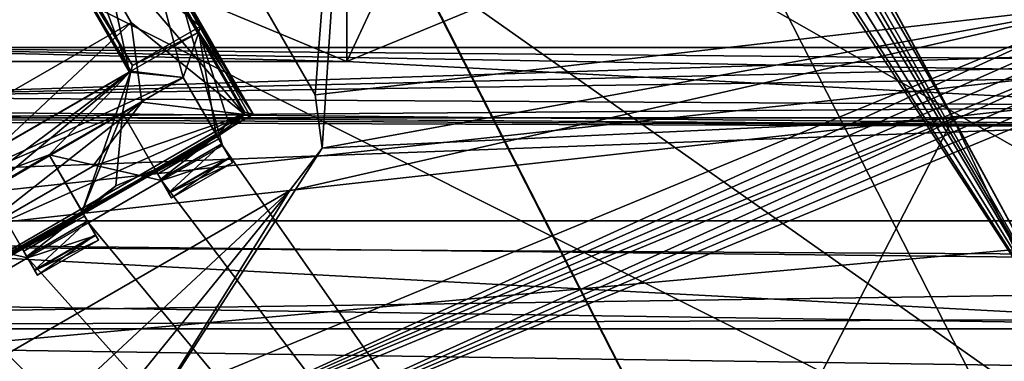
# Model space of a CAD drawing. Header units: millimetres. Extents: x -78 to 78, y -78 to 78.
# Tile 433 of 449: x 57.68 to 64.67, y 30.77 to 33.2. Entities that reach past the tile are written whole.
import ezdxf

# ---------------------------------------------------------------- set-up
doc = ezdxf.new("R2010")
doc.units = ezdxf.units.MM
doc.header["$LTSCALE"] = 41.718519
for name, color, linetype in [('10', 7, 'CONTINUOUS'), ('102', 7, 'CONTINUOUS'), ('113', 7, 'CONTINUOUS'), ('1152', 7, 'CONTINUOUS'), ('1277', 7, 'CONTINUOUS'), ('1295', 7, 'CONTINUOUS'), ('1301', 7, 'CONTINUOUS'), ('1323', 7, 'CONTINUOUS'), ('1336', 7, 'CONTINUOUS'), ('1337', 7, 'CONTINUOUS'), ('1360', 7, 'CONTINUOUS'), ('1378', 7, 'CONTINUOUS'), ('1403', 7, 'CONTINUOUS'), ('1533', 7, 'CONTINUOUS'), ('1552', 7, 'CONTINUOUS'), ('1578', 7, 'CONTINUOUS'), ('1607', 7, 'CONTINUOUS'), ('1608', 7, 'CONTINUOUS'), ('1633', 7, 'CONTINUOUS'), ('1657', 7, 'CONTINUOUS'), ('1721', 7, 'CONTINUOUS'), ('1742', 7, 'CONTINUOUS'), ('1745', 7, 'CONTINUOUS'), ('1746', 7, 'CONTINUOUS'), ('1747', 7, 'CONTINUOUS'), ('1749', 7, 'CONTINUOUS'), ('1756', 7, 'CONTINUOUS'), ('1769', 7, 'CONTINUOUS'), ('2704', 7, 'CONTINUOUS'), ('2720', 7, 'CONTINUOUS'), ('2728', 7, 'CONTINUOUS'), ('2737', 7, 'CONTINUOUS'), ('311', 7, 'CONTINUOUS'), ('319', 7, 'CONTINUOUS'), ('321', 7, 'CONTINUOUS'), ('329', 7, 'CONTINUOUS'), ('332', 7, 'CONTINUOUS'), ('345', 7, 'CONTINUOUS'), ('346', 7, 'CONTINUOUS'), ('4495', 7, 'CONTINUOUS'), ('4508', 7, 'CONTINUOUS'), ('4511', 7, 'CONTINUOUS'), ('4525', 7, 'CONTINUOUS'), ('4526', 7, 'CONTINUOUS'), ('4528', 7, 'CONTINUOUS'), ('4538', 7, 'CONTINUOUS'), ('4541', 7, 'CONTINUOUS'), ('4544', 7, 'CONTINUOUS'), ('4546', 7, 'CONTINUOUS'), ('4552', 7, 'CONTINUOUS'), ('4553', 7, 'CONTINUOUS'), ('4555', 7, 'CONTINUOUS'), ('4558', 7, 'CONTINUOUS'), ('4563', 7, 'CONTINUOUS'), ('4565', 7, 'CONTINUOUS'), ('4566', 7, 'CONTINUOUS'), ('4577', 7, 'CONTINUOUS'), ('4578', 7, 'CONTINUOUS'), ('4580', 7, 'CONTINUOUS'), ('4582', 7, 'CONTINUOUS'), ('4589', 7, 'CONTINUOUS'), ('4592', 7, 'CONTINUOUS'), ('4593', 7, 'CONTINUOUS'), ('4605', 7, 'CONTINUOUS'), ('4606', 7, 'CONTINUOUS'), ('4609', 7, 'CONTINUOUS'), ('4622', 7, 'CONTINUOUS'), ('4623', 7, 'CONTINUOUS'), ('4625', 7, 'CONTINUOUS'), ('4636', 7, 'CONTINUOUS'), ('4638', 7, 'CONTINUOUS'), ('4660', 7, 'CONTINUOUS'), ('6', 7, 'CONTINUOUS'), ('74', 7, 'CONTINUOUS'), ('75', 7, 'CONTINUOUS'), ('804', 7, 'CONTINUOUS')]:
    doc.layers.add(name, color=color, linetype=linetype)

msp = doc.modelspace()

# ---------------------------------------------------------------- linework, layer by layer
at = {"layer": '10', "linetype": 'CONTINUOUS'}
for points in [[(58.04, 49.4512, -2), (69.0121, 32.4252, -2), (52.7292, 47.73, -2), (58.04, 49.4512, -2)], [(69.0121, 32.4252, -2), (62.2046, 38.179, -2), (52.7292, 47.73, -2), (69.0121, 32.4252, -2)], [(62.2046, 38.179, -2), (69.0121, 32.4252, -2), (63.0996, 35.9875, -2), (62.2046, 38.179, -2)], [(63.0996, 35.9875, -2), (69.0121, 32.4252, -2), (62.1909, 33.8071, -2), (63.0996, 35.9875, -2)], [(20, 32.9, -2), (22.1909, 33.8071, -2), (60, 32.9, -2), (20, 32.9, -2)], [(60, 32.9, -2), (22.1909, 33.8071, -2), (57.7954, 33.821, -2), (60, 32.9, -2)], [(62.1909, 33.8071, -2), (69.0121, 32.4252, -2), (60, 32.9, -2), (62.1909, 33.8071, -2)], [(68.107, 31, -2), (48.5, 31, -2), (-60, 32.9, -2), (68.107, 31, -2)], [(68.9507, 31.4642, -2), (68.107, 31, -2), (-60, 32.9, -2), (68.9507, 31.4642, -2)], [(69.0121, 32.4252, -2), (68.9507, 31.4642, -2), (-60, 32.9, -2), (69.0121, 32.4252, -2)], [(69.0121, 32.4252, -2), (-60, 32.9, -2), (-20, 32.9, -2), (69.0121, 32.4252, -2)], [(69.0121, 32.4252, -2), (-20, 32.9, -2), (0, 32.9, -2), (69.0121, 32.4252, -2)], [(20, 32.9, -2), (69.0121, 32.4252, -2), (0, 32.9, -2), (20, 32.9, -2)], [(69.0121, 32.4252, -2), (20, 32.9, -2), (60, 32.9, -2), (69.0121, 32.4252, -2)]]:
    msp.add_3dface(points, dxfattribs=at)
at = {"layer": '102', "linetype": 'CONTINUOUS'}
msp.add_3dface([(60, 32.9, -2), (57.7954, 33.821, -2), (60, 34.4, -0.5), (60, 32.9, -2)], dxfattribs=at)
at = {"layer": '113', "linetype": 'CONTINUOUS'}
for points in [[(62.1909, 33.8071, -2), (60, 32.9, -2), (60.8, 34.6144, -0.5), (62.1909, 33.8071, -2)], [(60, 32.9, -2), (60, 34.4, -0.5), (60.8, 34.6144, -0.5), (60, 32.9, -2)]]:
    msp.add_3dface(points, dxfattribs=at)
at = {"layer": '1152', "color": 7, "linetype": 'CONTINUOUS'}
for points in [[(54.2573, 47.5689, 19.2), (65.4023, 30.4828, 19.2), (55.4541, 45.9646, 22.9248), (54.2573, 47.5689, 19.2)], [(55.4541, 45.9646, 22.9248), (65.4023, 30.4828, 19.2), (57.1228, 43.8319, 23.6504), (55.4541, 45.9646, 22.9248)], [(57.1228, 43.8319, 23.6504), (65.4023, 30.4828, 19.2), (58.7509, 41.6681, 22.9248), (57.1228, 43.8319, 23.6504)], [(58.7509, 41.6681, 22.9248), (65.4023, 30.4828, 19.2), (60.2966, 39.4445, 22.2), (58.7509, 41.6681, 22.9248)], [(60.2966, 39.4445, 22.2), (65.4023, 30.4828, 19.2), (62.3992, 36.0262, 22.2), (60.2966, 39.4445, 22.2)], [(62.3992, 36.0262, 22.2), (65.4023, 30.4828, 19.2), (64.3082, 32.4961, 22.2), (62.3992, 36.0262, 22.2)], [(64.3082, 32.4961, 22.2), (65.4023, 30.4828, 19.2), (65.4611, 30.0458, 22.9248), (64.3082, 32.4961, 22.2)]]:
    msp.add_3dface(points, dxfattribs=at)
at = {"layer": '1277', "color": 7, "linetype": 'CONTINUOUS'}
msp.add_3dface([(67.3997, 29.0686, 26.0387), (65.7312, 32.8399, 23.3613), (58.4698, 29.8322, 23.3613), (67.3997, 29.0686, 26.0387)], dxfattribs=at)
at = {"layer": '1295', "color": 7, "linetype": 'CONTINUOUS'}
for points in [[(65.4568, 33.3158, 23.2), (58.1763, 35.4356, 23.2), (59.7763, 32.6644, 23.2), (65.4568, 33.3158, 23.2)], [(65.4568, 33.3158, 23.2), (59.5933, 31.9813, 23.2), (58.2614, 30.3354, 23.2), (65.4568, 33.3158, 23.2)], [(59.5933, 31.9813, 23.2), (65.4568, 33.3158, 23.2), (59.8263, 32.285, 23.2), (59.5933, 31.9813, 23.2)], [(65.4568, 33.3158, 23.2), (59.7763, 32.6644, 23.2), (59.8263, 32.285, 23.2), (65.4568, 33.3158, 23.2)], [(59.5933, 31.9813, 23.2), (56.822, 30.3813, 23.2), (58.2614, 30.3354, 23.2), (59.5933, 31.9813, 23.2)]]:
    msp.add_3dface(points, dxfattribs=at)
at = {"layer": '1301', "color": 7, "linetype": 'CONTINUOUS'}
for points in [[(64.3082, 32.4961, 22.2), (60.4544, 25.041, 23.6504), (58.383, 30.0418, 22.2), (64.3082, 32.4961, 22.2)], [(64.3082, 32.4961, 22.2), (65.4611, 30.0458, 22.9248), (60.4544, 25.041, 23.6504), (64.3082, 32.4961, 22.2)]]:
    msp.add_3dface(points, dxfattribs=at)
at = {"layer": '1323', "color": 7, "linetype": 'CONTINUOUS'}
for points in [[(58.1763, 35.4356, 22.2), (60.2966, 39.4445, 22.2), (59.7763, 32.6644, 22.2), (58.1763, 35.4356, 22.2)], [(59.7763, 32.6644, 22.2), (60.2966, 39.4445, 22.2), (59.8263, 32.285, 22.2), (59.7763, 32.6644, 22.2)], [(60.2966, 39.4445, 22.2), (64.3082, 32.4961, 22.2), (59.8263, 32.285, 22.2), (60.2966, 39.4445, 22.2)], [(60.2966, 39.4445, 22.2), (62.3992, 36.0262, 22.2), (64.3082, 32.4961, 22.2), (60.2966, 39.4445, 22.2)], [(64.3082, 32.4961, 22.2), (58.383, 30.0418, 22.2), (59.8263, 32.285, 22.2), (64.3082, 32.4961, 22.2)], [(59.8263, 32.285, 22.2), (58.383, 30.0418, 22.2), (59.5933, 31.9813, 22.2), (59.8263, 32.285, 22.2)], [(57.2533, 29.7997, 22.2), (56.822, 30.3813, 22.2), (59.5933, 31.9813, 22.2), (57.2533, 29.7997, 22.2)], [(58.383, 30.0418, 22.2), (57.2533, 29.7997, 22.2), (59.5933, 31.9813, 22.2), (58.383, 30.0418, 22.2)]]:
    msp.add_3dface(points, dxfattribs=at)
at = {"layer": '1336', "color": 7, "linetype": 'CONTINUOUS'}
for points in [[(65.4568, 33.3158, 23.2), (58.2614, 30.3354, 23.2), (58.3701, 30.073, 23.2412), (65.4568, 33.3158, 23.2)], [(65.5071, 33.2326, 23.2046), (65.4568, 33.3158, 23.2), (58.3701, 30.073, 23.2412), (65.5071, 33.2326, 23.2046)], [(65.5561, 33.1499, 23.2185), (65.5071, 33.2326, 23.2046), (58.3701, 30.073, 23.2412), (65.5561, 33.1499, 23.2185)], [(65.6034, 33.0686, 23.2413), (65.5561, 33.1499, 23.2185), (58.3701, 30.073, 23.2412), (65.6034, 33.0686, 23.2413)], [(58.4698, 29.8322, 23.3613), (65.6034, 33.0686, 23.2413), (58.3701, 30.073, 23.2412), (58.4698, 29.8322, 23.3613)], [(65.6486, 32.9893, 23.273), (65.6034, 33.0686, 23.2413), (58.4698, 29.8322, 23.3613), (65.6486, 32.9893, 23.273)], [(65.6913, 32.9129, 23.3131), (65.6486, 32.9893, 23.273), (58.4698, 29.8322, 23.3613), (65.6913, 32.9129, 23.3131)], [(65.7312, 32.8399, 23.3613), (65.6913, 32.9129, 23.3131), (58.4698, 29.8322, 23.3613), (65.7312, 32.8399, 23.3613)]]:
    msp.add_3dface(points, dxfattribs=at)
at = {"layer": '1337', "color": 7, "linetype": 'CONTINUOUS'}
for points in [[(59.5933, 31.9813, 22.2), (56.822, 30.3813, 22.2), (59.5933, 31.9813, 23.2), (59.5933, 31.9813, 22.2)], [(56.822, 30.3813, 22.2), (56.822, 30.3813, 23.2), (59.5933, 31.9813, 23.2), (56.822, 30.3813, 22.2)]]:
    msp.add_3dface(points, dxfattribs=at)
at = {"layer": '1360', "color": 7, "linetype": 'CONTINUOUS'}
for points in [[(59.7763, 32.6644, 22.2), (59.8263, 32.285, 22.2), (59.7763, 32.6644, 23.2), (59.7763, 32.6644, 22.2)], [(59.7763, 32.6644, 23.2), (59.8263, 32.285, 22.2), (59.8263, 32.285, 23.2), (59.7763, 32.6644, 23.2)], [(59.8263, 32.285, 22.2), (59.5933, 31.9813, 22.2), (59.8263, 32.285, 23.2), (59.8263, 32.285, 22.2)], [(59.5933, 31.9813, 22.2), (59.5933, 31.9813, 23.2), (59.8263, 32.285, 23.2), (59.5933, 31.9813, 22.2)]]:
    msp.add_3dface(points, dxfattribs=at)
at = {"layer": '1378', "color": 7, "linetype": 'CONTINUOUS'}
for points in [[(58.1763, 35.4356, 22.2), (59.7763, 32.6644, 22.2), (58.1763, 35.4356, 23.2), (58.1763, 35.4356, 22.2)], [(58.1763, 35.4356, 23.2), (59.7763, 32.6644, 22.2), (59.7763, 32.6644, 23.2), (58.1763, 35.4356, 23.2)]]:
    msp.add_3dface(points, dxfattribs=at)
at = {"layer": '1403', "color": 7, "linetype": 'CONTINUOUS'}
for points in [[(54.2573, 47.5689, 19.2), (58.4307, 42.456, 17.2), (65.4023, 30.4828, 19.2), (54.2573, 47.5689, 19.2)], [(58.4307, 42.456, 17.2), (68.6904, 22.3216, 17.2), (65.4023, 30.4828, 19.2), (58.4307, 42.456, 17.2)]]:
    msp.add_3dface(points, dxfattribs=at)
at = {"layer": '1533', "color": 7, "linetype": 'CONTINUOUS'}
for points in [[(62.6242, 41.2692, 17.2), (67.9711, 31.6996, 17.2), (58.4307, 42.456, 17.2), (62.6242, 41.2692, 17.2)], [(58.4307, 42.456, 17.2), (67.9711, 31.6996, 17.2), (68.6904, 22.3216, 17.2), (58.4307, 42.456, 17.2)]]:
    msp.add_3dface(points, dxfattribs=at)
at = {"layer": '1552', "color": 7, "linetype": 'CONTINUOUS'}
for points in [[(58.4214, 49.4422, -1), (60.0243, 50.1314, -1), (69.5727, 31.8942, -1), (58.4214, 49.4422, -1)], [(60.0243, 50.1314, -1), (71.4062, 31.8942, -1), (69.5727, 31.8942, -1), (60.0243, 50.1314, -1)]]:
    msp.add_3dface(points, dxfattribs=at)
at = {"layer": '1578', "color": 7, "linetype": 'CONTINUOUS'}
for points in [[(60.0243, 50.1314, -1), (62.7263, 45.5729, 18.2349), (71.4062, 31.8942, -1), (60.0243, 50.1314, -1)], [(62.7263, 45.5729, 18.2349), (73.7391, 23.9586, 18.2349), (71.748, 30.0748, 10.7153), (62.7263, 45.5729, 18.2349)], [(71.4062, 31.8942, -1), (62.7263, 45.5729, 18.2349), (71.6467, 30.3746, 10.0523), (71.4062, 31.8942, -1)], [(71.6467, 30.3746, 10.0523), (62.7263, 45.5729, 18.2349), (71.748, 30.0748, 10.7153), (71.6467, 30.3746, 10.0523)]]:
    msp.add_3dface(points, dxfattribs=at)
at = {"layer": '1607', "color": 7, "linetype": 'CONTINUOUS'}
for points in [[(56.8961, 49.7825), (68.8182, 31.2971), (62.6242, 41.2692, 17.2), (56.8961, 49.7825)], [(62.6242, 41.2692, 17.2), (68.8182, 31.2971), (67.9711, 31.6996, 17.2), (62.6242, 41.2692, 17.2)]]:
    msp.add_3dface(points, dxfattribs=at)
at = {"layer": '1608', "color": 7, "linetype": 'CONTINUOUS'}
for points in [[(69.0121, 32.4252), (58.0398, 49.4514), (58.8542, 48.8716), (69.0121, 32.4252)], [(69.9811, 30.9014), (69.0121, 32.4252), (58.8542, 48.8716), (69.9811, 30.9014)]]:
    msp.add_3dface(points, dxfattribs=at)
at = {"layer": '1633', "color": 7, "linetype": 'CONTINUOUS'}
for points in [[(62.3376, 40.7942, 19.2), (68.1575, 30.078, 19.2), (63.1901, 41.0327, 19.2), (62.3376, 40.7942, 19.2)], [(63.1901, 41.0327, 19.2), (68.1575, 30.078, 19.2), (68.8314, 30.6419, 19.2), (63.1901, 41.0327, 19.2)]]:
    msp.add_3dface(points, dxfattribs=at)
at = {"layer": '1657', "color": 7, "linetype": 'CONTINUOUS'}
for points in [[(72.787, 23.6521, 19.2), (62.7263, 45.5729, 18.2349), (61.9149, 44.9883, 19.2), (72.787, 23.6521, 19.2)], [(73.7391, 23.9586, 18.2349), (62.7263, 45.5729, 18.2349), (72.787, 23.6521, 19.2), (73.7391, 23.9586, 18.2349)]]:
    msp.add_3dface(points, dxfattribs=at)
at = {"layer": '1721', "color": 7, "linetype": 'CONTINUOUS'}
for points in [[(58.4214, 49.4422, -1), (69.5727, 31.8942, -1), (58.8542, 48.8716), (58.4214, 49.4422, -1)], [(58.8542, 48.8716), (69.5727, 31.8942, -1), (69.8767, 31.1979, -0.7138), (58.8542, 48.8716)], [(69.9811, 30.9014), (58.8542, 48.8716), (69.982, 30.9047, -0.0619), (69.9811, 30.9014)], [(69.982, 30.9047, -0.0619), (58.8542, 48.8716), (69.8767, 31.1979, -0.7138), (69.982, 30.9047, -0.0619)]]:
    msp.add_3dface(points, dxfattribs=at)
at = {"layer": '1742', "linetype": 'CONTINUOUS'}
for points in [[(70.9157, 31.5835, 19.2), (61.9149, 44.9883, 19.2), (57.6995, 51.9363, 19.2), (70.9157, 31.5835, 19.2)], [(72.787, 23.6521, 19.2), (61.9149, 44.9883, 19.2), (70.9157, 31.5835, 19.2), (72.787, 23.6521, 19.2)]]:
    msp.add_3dface(points, dxfattribs=at)
at = {"layer": '1745', "linetype": 'CONTINUOUS'}
for points in [[(69.7599, 30.9897, 28.7), (56.7696, 51.03, 28.7), (56.7695, 10.7164, 28.7), (69.7599, 30.9897, 28.7)], [(75.9193, 7.9475, 28.7), (69.7599, 30.9897, 28.7), (53.7937, -21.0684, 28.7), (75.9193, 7.9475, 28.7)], [(53.7937, -21.0684, 28.7), (69.7599, 30.9897, 28.7), (56.7669, -10.73, 28.7), (53.7937, -21.0684, 28.7)], [(56.7669, -10.73, 28.7), (69.7599, 30.9897, 28.7), (57.7718, -0.0089, 28.7), (56.7669, -10.73, 28.7)], [(57.7718, -0.0089, 28.7), (69.7599, 30.9897, 28.7), (56.7695, 10.7164, 28.7), (57.7718, -0.0089, 28.7)]]:
    msp.add_3dface(points, dxfattribs=at)
at = {"layer": '1746', "linetype": 'CONTINUOUS'}
for points in [[(70.6479, 31.4545, 27.7349), (57.4701, 51.7463, 27.7349), (56.7696, 51.03, 28.7), (70.6479, 31.4545, 27.7349)], [(69.7599, 30.9897, 28.7), (70.6479, 31.4545, 27.7349), (56.7696, 51.03, 28.7), (69.7599, 30.9897, 28.7)]]:
    msp.add_3dface(points, dxfattribs=at)
at = {"layer": '1747', "linetype": 'CONTINUOUS'}
for points in [[(70.6479, 31.4545, 27.7349), (57.6995, 51.9363, 19.2), (57.4701, 51.7463, 27.7349), (70.6479, 31.4545, 27.7349)], [(70.9157, 31.5835, 19.2), (57.6995, 51.9363, 19.2), (70.6479, 31.4545, 27.7349), (70.9157, 31.5835, 19.2)]]:
    msp.add_3dface(points, dxfattribs=at)
at = {"layer": '1749', "linetype": 'CONTINUOUS'}
for points in [[(63.1901, 41.0327, 19.2), (68.6225, 30.5532, 25.7174), (55.8232, 50.2625, 25.7174), (63.1901, 41.0327, 19.2)], [(63.1901, 41.0327, 19.2), (68.8314, 30.6419, 19.2), (68.6225, 30.5532, 25.7174), (63.1901, 41.0327, 19.2)]]:
    msp.add_3dface(points, dxfattribs=at)
at = {"layer": '1756', "linetype": 'CONTINUOUS'}
for points in [[(68.6225, 30.5532, 25.7174), (55.4526, 49.9261, 26.2), (55.8232, 50.2625, 25.7174), (68.6225, 30.5532, 25.7174)], [(68.1668, 30.3465, 26.2), (55.4526, 49.9261, 26.2), (68.6225, 30.5532, 25.7174), (68.1668, 30.3465, 26.2)]]:
    msp.add_3dface(points, dxfattribs=at)
at = {"layer": '1769', "linetype": 'CONTINUOUS'}
for points in [[(68.1668, 30.3465, 26.2), (58.5425, 44.2676, 26.2), (55.4526, 49.9261, 26.2), (68.1668, 30.3465, 26.2)], [(52.229, 39.4232, 26.2), (58.5425, 44.2676, 26.2), (68.1668, 30.3465, 26.2), (52.229, 39.4232, 26.2)], [(52.229, 39.4232, 26.2), (67.6081, 28.5654, 26.2), (50.2838, 37.2762, 26.2), (52.229, 39.4232, 26.2)], [(67.6081, 28.5654, 26.2), (52.229, 39.4232, 26.2), (68.1668, 30.3465, 26.2), (67.6081, 28.5654, 26.2)], [(60.256, 25.5201, 26.2), (49.2171, 34.5772, 26.2), (50.2838, 37.2762, 26.2), (60.256, 25.5201, 26.2)], [(67.6081, 28.5654, 26.2), (60.256, 25.5201, 26.2), (50.2838, 37.2762, 26.2), (67.6081, 28.5654, 26.2)], [(60.256, 25.5201, 26.2), (49.1694, 31.6832, 26.2), (49.2171, 34.5772, 26.2), (60.256, 25.5201, 26.2)], [(60.256, 25.5201, 26.2), (57.424, 24.9089, 26.2), (49.1694, 31.6832, 26.2), (60.256, 25.5201, 26.2)]]:
    msp.add_3dface(points, dxfattribs=at)
at = {"layer": '2704', "linetype": 'CONTINUOUS'}
for points in [[(66.5703, 21.6404, 21.67), (56.6343, 41.1393, 21.67), (59.1178, 32.3049, 21.67), (66.5703, 21.6404, 21.67)], [(58.4564, 32.8259, 21.67), (56.6343, 41.1393, 21.67), (57.8143, 34.5625, 21.67), (58.4564, 32.8259, 21.67)], [(56.6343, 41.1393, 21.67), (58.4564, 32.8259, 21.67), (58.8393, 32.7872, 21.67), (56.6343, 41.1393, 21.67)], [(59.1178, 32.3049, 21.67), (56.6343, 41.1393, 21.67), (58.8393, 32.7872, 21.67), (59.1178, 32.3049, 21.67)], [(58.707, 21.4384, 21.67), (55.1976, 33.6948, 21.67), (47.837, 40.2223, 21.67), (58.707, 21.4384, 21.67)], [(57.6564, 34.2116, 21.67), (58.4564, 32.8259, 21.67), (57.8143, 34.5625, 21.67), (57.6564, 34.2116, 21.67)], [(55.4761, 33.2125, 21.67), (55.1976, 33.6948, 21.67), (58.707, 21.4384, 21.67), (55.4761, 33.2125, 21.67)], [(55.859, 33.1738, 21.67), (55.4761, 33.2125, 21.67), (58.707, 21.4384, 21.67), (55.859, 33.1738, 21.67)], [(56.5011, 31.4372, 21.67), (55.859, 33.1738, 21.67), (58.707, 21.4384, 21.67), (56.5011, 31.4372, 21.67)], [(58.4564, 32.8259, 21.67), (56.659, 31.7882, 21.67), (58.8393, 32.7872, 21.67), (58.4564, 32.8259, 21.67)], [(58.8393, 32.7872, 21.67), (56.659, 31.7882, 21.67), (58.4063, 32.5372, 21.67), (58.8393, 32.7872, 21.67)], [(56.659, 31.7882, 21.67), (57.8867, 32.2372, 21.67), (58.4063, 32.5372, 21.67), (56.659, 31.7882, 21.67)], [(58.4063, 32.5372, 21.67), (57.8867, 32.2372, 21.67), (58.6847, 32.0549, 21.67), (58.4063, 32.5372, 21.67)], [(66.5703, 21.6404, 21.67), (59.1178, 32.3049, 21.67), (58.6847, 32.0549, 21.67), (66.5703, 21.6404, 21.67)], [(56.659, 31.7882, 21.67), (57.4537, 31.9872, 21.67), (57.8867, 32.2372, 21.67), (56.659, 31.7882, 21.67)], [(57.8867, 32.2372, 21.67), (58.1651, 31.7549, 21.67), (58.6847, 32.0549, 21.67), (57.8867, 32.2372, 21.67)], [(58.6847, 32.0549, 21.67), (58.1651, 31.7549, 21.67), (66.5703, 21.6404, 21.67), (58.6847, 32.0549, 21.67)], [(57.4537, 31.9872, 21.67), (56.9341, 31.6872, 21.67), (57.7321, 31.5049, 21.67), (57.4537, 31.9872, 21.67)], [(57.7321, 31.5049, 21.67), (66.5703, 21.6404, 21.67), (58.1651, 31.7549, 21.67), (57.7321, 31.5049, 21.67)], [(56.9341, 31.6872, 21.67), (57.2125, 31.2049, 21.67), (57.7321, 31.5049, 21.67), (56.9341, 31.6872, 21.67)], [(57.2125, 31.2049, 21.67), (66.5703, 21.6404, 21.67), (57.7321, 31.5049, 21.67), (57.2125, 31.2049, 21.67)], [(56.7795, 30.9549, 21.67), (56.5011, 31.4372, 21.67), (58.707, 21.4384, 21.67), (56.7795, 30.9549, 21.67)], [(66.5703, 21.6404, 21.67), (57.2125, 31.2049, 21.67), (56.7795, 30.9549, 21.67), (66.5703, 21.6404, 21.67)], [(66.5703, 21.6404, 21.67), (56.7795, 30.9549, 21.67), (58.707, 21.4384, 21.67), (66.5703, 21.6404, 21.67)]]:
    msp.add_3dface(points, dxfattribs=at)
at = {"layer": '2720', "linetype": 'CONTINUOUS'}
for points in [[(56.5926, 41.1966, 20.074), (66.5547, 21.688, 20.074), (47.8792, 40.1721, 20.074), (56.5926, 41.1966, 20.074)], [(47.8792, 40.1721, 20.074), (66.5547, 21.688, 20.074), (58.725, 21.3895, 20.074), (47.8792, 40.1721, 20.074)]]:
    msp.add_3dface(points, dxfattribs=at)
at = {"layer": '2728', "linetype": 'CONTINUOUS'}
for points in [[(56.5926, 41.1966, 20.074), (56.6343, 41.1393, 21.67), (66.5547, 21.688, 20.074), (56.5926, 41.1966, 20.074)], [(56.6343, 41.1393, 21.67), (66.5703, 21.6404, 21.67), (66.5547, 21.688, 20.074), (56.6343, 41.1393, 21.67)]]:
    msp.add_3dface(points, dxfattribs=at)
at = {"layer": '2737', "linetype": 'CONTINUOUS'}
for points in [[(58.707, 21.4384, 21.67), (47.837, 40.2223, 21.67), (47.8792, 40.1721, 20.074), (58.707, 21.4384, 21.67)], [(58.707, 21.4384, 21.67), (47.8792, 40.1721, 20.074), (58.725, 21.3895, 20.074), (58.707, 21.4384, 21.67)]]:
    msp.add_3dface(points, dxfattribs=at)
at = {"layer": '311', "linetype": 'CONTINUOUS'}
for points in [[(56, 33), (66.9048, 33), (66.9526, 32.903, 0.0024), (56, 33)], [(56, 33), (66.9526, 32.903, 0.0024), (67, 32.8063, 0.0094), (56, 33)], [(56, 33), (67, 32.8063, 0.0094), (56, 31.586, 0.5861), (56, 33)], [(67, 32.8063, 0.0094), (67, 31.5192, 0.6562), (56, 31.586, 0.5861), (67, 32.8063, 0.0094)], [(67, 31, 2), (56, 31, 2), (56, 31.586, 0.5861), (67, 31, 2)], [(67, 31.5192, 0.6562), (67, 31, 2), (56, 31.586, 0.5861), (67, 31.5192, 0.6562)]]:
    msp.add_3dface(points, dxfattribs=at)
at = {"layer": '319', "linetype": 'CONTINUOUS'}
for points in [[(51.5, 41, 1.5), (56, 33, 1.5), (58.5, 36, 1.5), (51.5, 41, 1.5)], [(66.9048, 33, 1.5), (62.138, 40.6245, 1.5), (61.5, 36, 1.5), (66.9048, 33, 1.5)], [(66.9048, 33, 1.5), (63.2275, 39.5922, 1.5), (62.138, 40.6245, 1.5), (66.9048, 33, 1.5)], [(66.9048, 33, 1.5), (65.1496, 36.3426, 1.5), (63.2275, 39.5922, 1.5), (66.9048, 33, 1.5)], [(58.5, 36, 1.5), (56, 33, 1.5), (59.2513, 34.701, 1.5), (58.5, 36, 1.5)], [(60.7487, 34.701, 1.5), (66.9048, 33, 1.5), (61.5, 36, 1.5), (60.7487, 34.701, 1.5)], [(56, 33, 1.5), (66.9048, 33, 1.5), (59.2513, 34.701, 1.5), (56, 33, 1.5)], [(59.2513, 34.701, 1.5), (66.9048, 33, 1.5), (60.7487, 34.701, 1.5), (59.2513, 34.701, 1.5)]]:
    msp.add_3dface(points, dxfattribs=at)
at = {"layer": '321', "linetype": 'CONTINUOUS'}
for points in [[(67, 31, 14), (47.5, 31, 14), (67, 31, 2), (67, 31, 14)], [(67, 31, 2), (47.5, 31, 14), (56, 31, 7), (67, 31, 2)], [(56, 31, 2), (67, 31, 2), (56, 31, 7), (56, 31, 2)]]:
    msp.add_3dface(points, dxfattribs=at)
at = {"layer": '329', "linetype": 'CONTINUOUS'}
for points in [[(47.5, 30.7071, 14.7071), (47.5, 31, 14), (67, 30.7071, 14.7071), (47.5, 30.7071, 14.7071)], [(67, 30.7071, 14.7071), (47.5, 31, 14), (67, 31, 14), (67, 30.7071, 14.7071)]]:
    msp.add_3dface(points, dxfattribs=at)
at = {"layer": '332', "linetype": 'CONTINUOUS'}
for points in [[(47.5, 32.5, 14), (67, 32.5, 14), (51, 32.5, 7), (47.5, 32.5, 14)], [(51, 32.5, 7), (67, 32.5, 14), (56, 32.5, 7), (51, 32.5, 7)], [(56, 32.5, 7), (67, 32.5, 14), (56, 32.5, 2), (56, 32.5, 7)], [(56, 32.5, 2), (67, 32.5, 14), (67, 32.5, 2), (56, 32.5, 2)]]:
    msp.add_3dface(points, dxfattribs=at)
at = {"layer": '345', "linetype": 'CONTINUOUS'}
for points in [[(47.5, 32.5, 14), (47.5, 31.7675, 15.7673), (67, 32.5, 14), (47.5, 32.5, 14)], [(67, 32.5, 14), (47.5, 31.7675, 15.7673), (67, 31.7673, 15.7675), (67, 32.5, 14)], [(47.5, 31.7675, 15.7673), (47.5, 30, 16.5), (67, 31.7673, 15.7675), (47.5, 31.7675, 15.7673)], [(67, 31.7673, 15.7675), (47.5, 30, 16.5), (67, 30, 16.5), (67, 31.7673, 15.7675)]]:
    msp.add_3dface(points, dxfattribs=at)
at = {"layer": '346', "linetype": 'CONTINUOUS'}
for points in [[(66.9534, 32.9013, 1.5098), (66.9048, 33, 1.5), (56, 32.6465, 1.6465), (66.9534, 32.9013, 1.5098)], [(66.9048, 33, 1.5), (56, 33, 1.5), (56, 32.6465, 1.6465), (66.9048, 33, 1.5)], [(67, 32.8063, 1.539), (66.9534, 32.9013, 1.5098), (56, 32.6465, 1.6465), (67, 32.8063, 1.539)], [(67, 32.5837, 1.7234), (67, 32.8063, 1.539), (56, 32.6465, 1.6465), (67, 32.5837, 1.7234)], [(56, 32.5, 2), (67, 32.5837, 1.7234), (56, 32.6465, 1.6465), (56, 32.5, 2)], [(56, 32.5, 2), (67, 32.5, 2), (67, 32.5837, 1.7234), (56, 32.5, 2)]]:
    msp.add_3dface(points, dxfattribs=at)
at = {"layer": '4495', "linetype": 'CONTINUOUS'}
for points in [[(56.6484, 31.782, 21.845), (58.4564, 32.8259, 21.67), (58.467, 32.832, 21.845), (56.6484, 31.782, 21.845)], [(56.659, 31.7882, 21.67), (58.4564, 32.8259, 21.67), (56.6484, 31.782, 21.845), (56.659, 31.7882, 21.67)]]:
    msp.add_3dface(points, dxfattribs=at)
at = {"layer": '4508', "linetype": 'CONTINUOUS'}
for points in [[(57.8867, 32.2372, 21.67), (57.4537, 31.9872, 21.67), (57.8867, 32.2372, 21.845), (57.8867, 32.2372, 21.67)], [(57.4537, 31.9872, 21.67), (57.4537, 31.9872, 21.845), (57.8867, 32.2372, 21.845), (57.4537, 31.9872, 21.67)]]:
    msp.add_3dface(points, dxfattribs=at)
at = {"layer": '4511', "linetype": 'CONTINUOUS'}
for points in [[(58.4564, 32.8259, 21.67), (57.6564, 34.2116, 21.67), (58.467, 32.832, 21.845), (58.4564, 32.8259, 21.67)], [(58.467, 32.832, 21.845), (57.6564, 34.2116, 21.67), (58.4779, 32.8726, 22.27), (58.467, 32.832, 21.845)], [(58.4779, 32.8726, 22.27), (57.6564, 34.2116, 21.67), (57.7076, 34.2068, 22.27), (58.4779, 32.8726, 22.27)]]:
    msp.add_3dface(points, dxfattribs=at)
at = {"layer": '4525', "linetype": 'CONTINUOUS'}
for points in [[(58.1651, 31.7549, 21.67), (57.8867, 32.2372, 21.67), (57.8867, 32.2372, 21.845), (58.1651, 31.7549, 21.67)], [(58.1651, 31.7549, 21.67), (57.8867, 32.2372, 21.845), (58.2173, 31.6646, 21.7623), (58.1651, 31.7549, 21.67)], [(57.8867, 32.2372, 21.845), (58.1197, 31.8337, 21.8612), (58.2173, 31.6646, 21.7623), (57.8867, 32.2372, 21.845)], [(58.1197, 31.8337, 21.8612), (58.2367, 31.631, 21.896), (58.2173, 31.6646, 21.7623), (58.1197, 31.8337, 21.8612)], [(58.2367, 31.631, 21.896), (58.1197, 31.8337, 21.8612), (58.1382, 31.8015, 22.1542), (58.2367, 31.631, 21.896)], [(58.1292, 31.8172, 22.4493), (58.1242, 31.8258, 22.6698), (58.2156, 31.6675, 22.5598), (58.1292, 31.8172, 22.4493)], [(58.2156, 31.6675, 22.5598), (58.1242, 31.8258, 22.6698), (58.1595, 31.7646, 22.652), (58.2156, 31.6675, 22.5598)], [(58.2367, 31.631, 22.421), (58.1292, 31.8172, 22.4493), (58.2156, 31.6675, 22.5598), (58.2367, 31.631, 22.421)], [(58.1292, 31.8172, 22.4493), (58.2367, 31.631, 22.421), (58.1382, 31.8015, 22.1542), (58.1292, 31.8172, 22.4493)], [(58.2367, 31.631, 22.421), (58.2367, 31.631, 21.896), (58.1382, 31.8015, 22.1542), (58.2367, 31.631, 22.421)]]:
    msp.add_3dface(points, dxfattribs=at)
at = {"layer": '4526', "linetype": 'CONTINUOUS'}
for points in [[(57.4537, 31.9872, 21.67), (57.7321, 31.5049, 21.67), (57.7842, 31.4146, 21.7623), (57.4537, 31.9872, 21.67)], [(57.4537, 31.9872, 21.845), (57.4537, 31.9872, 21.67), (57.7842, 31.4146, 21.7623), (57.4537, 31.9872, 21.845)], [(57.6865, 31.5839, 21.8612), (57.4537, 31.9872, 21.845), (57.7842, 31.4146, 21.7623), (57.6865, 31.5839, 21.8612)], [(57.7052, 31.5515, 22.1557), (57.6865, 31.5839, 21.8612), (57.8037, 31.381, 21.896), (57.7052, 31.5515, 22.1557)], [(57.8037, 31.381, 21.896), (57.6865, 31.5839, 21.8612), (57.7842, 31.4146, 21.7623), (57.8037, 31.381, 21.896)], [(57.6912, 31.5758, 22.6698), (57.6961, 31.5672, 22.4493), (57.7265, 31.5146, 22.652), (57.6912, 31.5758, 22.6698)], [(57.6961, 31.5672, 22.4493), (57.7052, 31.5515, 22.1557), (57.8037, 31.381, 22.421), (57.6961, 31.5672, 22.4493)], [(57.7265, 31.5146, 22.652), (57.6961, 31.5672, 22.4493), (57.7826, 31.4175, 22.5598), (57.7265, 31.5146, 22.652)], [(57.7826, 31.4175, 22.5598), (57.6961, 31.5672, 22.4493), (57.8037, 31.381, 22.421), (57.7826, 31.4175, 22.5598)], [(57.8037, 31.381, 22.421), (57.7052, 31.5515, 22.1557), (57.8037, 31.381, 21.896), (57.8037, 31.381, 22.421)]]:
    msp.add_3dface(points, dxfattribs=at)
at = {"layer": '4528', "linetype": 'CONTINUOUS'}
for points in [[(58.467, 32.832, 21.845), (58.4779, 32.8726, 22.27), (58.9488, 33.1102, 21.845), (58.467, 32.832, 21.845)], [(58.9488, 33.1102, 21.845), (58.4779, 32.8726, 22.27), (58.9597, 33.1508, 22.27), (58.9488, 33.1102, 21.845)]]:
    msp.add_3dface(points, dxfattribs=at)
at = {"layer": '4538', "linetype": 'CONTINUOUS'}
for points in [[(58.6847, 32.0549, 21.67), (59.1178, 32.3049, 21.67), (59.1699, 32.2146, 21.7623), (58.6847, 32.0549, 21.67)], [(58.7369, 31.9646, 21.7623), (58.6847, 32.0549, 21.67), (59.1699, 32.2146, 21.7623), (58.7369, 31.9646, 21.7623)], [(59.1893, 32.181, 21.896), (58.7369, 31.9646, 21.7623), (59.1699, 32.2146, 21.7623), (59.1893, 32.181, 21.896)], [(58.7563, 31.931, 21.896), (58.7369, 31.9646, 21.7623), (59.1893, 32.181, 21.896), (58.7563, 31.931, 21.896)]]:
    msp.add_3dface(points, dxfattribs=at)
at = {"layer": '4541', "linetype": 'CONTINUOUS'}
for points in [[(57.7321, 31.5049, 21.67), (58.1651, 31.7549, 21.67), (58.2173, 31.6646, 21.7623), (57.7321, 31.5049, 21.67)], [(57.7842, 31.4146, 21.7623), (57.7321, 31.5049, 21.67), (58.2173, 31.6646, 21.7623), (57.7842, 31.4146, 21.7623)], [(58.2367, 31.631, 21.896), (57.7842, 31.4146, 21.7623), (58.2173, 31.6646, 21.7623), (58.2367, 31.631, 21.896)], [(57.8037, 31.381, 21.896), (57.7842, 31.4146, 21.7623), (58.2367, 31.631, 21.896), (57.8037, 31.381, 21.896)]]:
    msp.add_3dface(points, dxfattribs=at)
at = {"layer": '4544', "linetype": 'CONTINUOUS'}
for points in [[(58.9597, 33.1508, 22.27), (57.7076, 34.2068, 22.27), (58.1894, 34.485, 22.27), (58.9597, 33.1508, 22.27)], [(58.4779, 32.8726, 22.27), (57.7076, 34.2068, 22.27), (58.9597, 33.1508, 22.27), (58.4779, 32.8726, 22.27)]]:
    msp.add_3dface(points, dxfattribs=at)
at = {"layer": '4546', "linetype": 'CONTINUOUS'}
for points in [[(58.8393, 32.7872, 21.845), (58.467, 32.832, 21.845), (58.9488, 33.1102, 21.845), (58.8393, 32.7872, 21.845)], [(59.0723, 32.3837, 21.845), (58.8393, 32.7872, 21.845), (58.9488, 33.1102, 21.845), (59.0723, 32.3837, 21.845)], [(59.2769, 32.5418, 21.845), (59.1587, 32.4761, 21.845), (58.9488, 33.1102, 21.845), (59.2769, 32.5418, 21.845)], [(59.1587, 32.4761, 21.845), (59.0723, 32.3837, 21.845), (58.9488, 33.1102, 21.845), (59.1587, 32.4761, 21.845)], [(56.6484, 31.782, 21.845), (58.467, 32.832, 21.845), (56.9341, 31.6872, 21.845), (56.6484, 31.782, 21.845)], [(56.9341, 31.6872, 21.845), (58.467, 32.832, 21.845), (57.4537, 31.9872, 21.845), (56.9341, 31.6872, 21.845)], [(57.4537, 31.9872, 21.845), (58.467, 32.832, 21.845), (57.8867, 32.2372, 21.845), (57.4537, 31.9872, 21.845)], [(58.467, 32.832, 21.845), (58.1197, 31.8337, 21.8612), (57.8867, 32.2372, 21.845), (58.467, 32.832, 21.845)], [(58.1197, 31.8337, 21.8612), (58.467, 32.832, 21.845), (58.4063, 32.5372, 21.845), (58.1197, 31.8337, 21.8612)], [(58.4063, 32.5372, 21.845), (58.467, 32.832, 21.845), (58.8393, 32.7872, 21.845), (58.4063, 32.5372, 21.845)], [(58.36, 32.0174, 21.845), (58.1197, 31.8337, 21.8612), (58.4063, 32.5372, 21.845), (58.36, 32.0174, 21.845)], [(58.6392, 32.1339, 21.845), (58.36, 32.0174, 21.845), (58.4063, 32.5372, 21.845), (58.6392, 32.1339, 21.845)], [(57.6865, 31.5839, 21.8612), (57.4073, 31.4674, 21.845), (57.4537, 31.9872, 21.845), (57.6865, 31.5839, 21.8612)]]:
    msp.add_3dface(points, dxfattribs=at)
at = {"layer": '4552', "linetype": 'CONTINUOUS'}
for points in [[(58.4063, 32.5372, 21.67), (58.6847, 32.0549, 21.67), (58.7369, 31.9646, 21.7623), (58.4063, 32.5372, 21.67)], [(58.4063, 32.5372, 21.845), (58.4063, 32.5372, 21.67), (58.7369, 31.9646, 21.7623), (58.4063, 32.5372, 21.845)], [(58.6392, 32.1339, 21.845), (58.4063, 32.5372, 21.845), (58.7369, 31.9646, 21.7623), (58.6392, 32.1339, 21.845)], [(58.6578, 32.1015, 22.1557), (58.6392, 32.1339, 21.845), (58.7563, 31.931, 21.896), (58.6578, 32.1015, 22.1557)], [(58.7563, 31.931, 21.896), (58.6392, 32.1339, 21.845), (58.7369, 31.9646, 21.7623), (58.7563, 31.931, 21.896)], [(58.6438, 32.1258, 22.6698), (58.6488, 32.1172, 22.4493), (58.6791, 32.0646, 22.652), (58.6438, 32.1258, 22.6698)], [(58.6488, 32.1172, 22.4493), (58.6578, 32.1015, 22.1557), (58.7563, 31.931, 22.421), (58.6488, 32.1172, 22.4493)], [(58.6791, 32.0646, 22.652), (58.6488, 32.1172, 22.4493), (58.7352, 31.9675, 22.5598), (58.6791, 32.0646, 22.652)], [(58.7352, 31.9675, 22.5598), (58.6488, 32.1172, 22.4493), (58.7563, 31.931, 22.421), (58.7352, 31.9675, 22.5598)], [(58.7563, 31.931, 22.421), (58.6578, 32.1015, 22.1557), (58.7563, 31.931, 21.896), (58.7563, 31.931, 22.421)]]:
    msp.add_3dface(points, dxfattribs=at)
at = {"layer": '4553', "linetype": 'CONTINUOUS'}
for points in [[(59.1178, 32.3049, 21.67), (58.8393, 32.7872, 21.67), (58.8393, 32.7872, 21.845), (59.1178, 32.3049, 21.67)], [(59.1178, 32.3049, 21.67), (58.8393, 32.7872, 21.845), (59.1699, 32.2146, 21.7623), (59.1178, 32.3049, 21.67)], [(58.8393, 32.7872, 21.845), (59.0723, 32.3837, 21.845), (59.1699, 32.2146, 21.7623), (58.8393, 32.7872, 21.845)], [(59.0723, 32.3837, 21.845), (59.1893, 32.181, 21.896), (59.1699, 32.2146, 21.7623), (59.0723, 32.3837, 21.845)], [(59.1893, 32.181, 21.896), (59.0723, 32.3837, 21.845), (59.0909, 32.3515, 22.1542), (59.1893, 32.181, 21.896)], [(59.0818, 32.3672, 22.4493), (59.0768, 32.3758, 22.6698), (59.1682, 32.2175, 22.5598), (59.0818, 32.3672, 22.4493)], [(59.1682, 32.2175, 22.5598), (59.0768, 32.3758, 22.6698), (59.1122, 32.3146, 22.652), (59.1682, 32.2175, 22.5598)], [(59.1893, 32.181, 22.421), (59.0818, 32.3672, 22.4493), (59.1682, 32.2175, 22.5598), (59.1893, 32.181, 22.421)], [(59.0818, 32.3672, 22.4493), (59.1893, 32.181, 22.421), (59.0909, 32.3515, 22.1542), (59.0818, 32.3672, 22.4493)], [(59.1893, 32.181, 22.421), (59.1893, 32.181, 21.896), (59.0909, 32.3515, 22.1542), (59.1893, 32.181, 22.421)]]:
    msp.add_3dface(points, dxfattribs=at)
at = {"layer": '4555', "linetype": 'CONTINUOUS'}
for points in [[(57.8037, 31.381, 22.421), (57.8037, 31.381, 21.896), (58.2367, 31.631, 22.421), (57.8037, 31.381, 22.421)], [(57.8037, 31.381, 21.896), (58.2367, 31.631, 21.896), (58.2367, 31.631, 22.421), (57.8037, 31.381, 21.896)]]:
    msp.add_3dface(points, dxfattribs=at)
at = {"layer": '4558', "linetype": 'CONTINUOUS'}
for points in [[(57.8366, 35.1239, 22.47), (59.3366, 32.5258, 22.47), (58.1894, 34.485, 22.27), (57.8366, 35.1239, 22.47)], [(59.3366, 32.5258, 22.47), (58.9597, 33.1508, 22.27), (58.1894, 34.485, 22.27), (59.3366, 32.5258, 22.47)], [(59.3366, 32.5258, 22.47), (58.9488, 33.1102, 21.845), (58.9597, 33.1508, 22.27), (59.3366, 32.5258, 22.47)], [(59.3366, 32.5258, 22.47), (59.2769, 32.5418, 21.845), (58.9488, 33.1102, 21.845), (59.3366, 32.5258, 22.47)]]:
    msp.add_3dface(points, dxfattribs=at)
at = {"layer": '4563', "linetype": 'CONTINUOUS'}
for points in [[(58.8393, 32.7872, 21.67), (58.4063, 32.5372, 21.67), (58.8393, 32.7872, 21.845), (58.8393, 32.7872, 21.67)], [(58.4063, 32.5372, 21.67), (58.4063, 32.5372, 21.845), (58.8393, 32.7872, 21.845), (58.4063, 32.5372, 21.67)]]:
    msp.add_3dface(points, dxfattribs=at)
at = {"layer": '4565', "linetype": 'CONTINUOUS'}
for points in [[(58.1382, 31.8015, 22.1542), (58.1197, 31.8337, 21.8612), (57.9202, 31.6792, 21.9003), (58.1382, 31.8015, 22.1542)], [(57.6961, 31.5672, 22.4493), (58.1292, 31.8172, 22.4493), (58.1382, 31.8015, 22.1542), (57.6961, 31.5672, 22.4493)], [(57.7052, 31.5515, 22.1557), (57.6961, 31.5672, 22.4493), (58.1382, 31.8015, 22.1542), (57.7052, 31.5515, 22.1557)], [(57.7052, 31.5515, 22.1557), (58.1382, 31.8015, 22.1542), (57.9202, 31.6792, 21.9003), (57.7052, 31.5515, 22.1557)], [(57.6865, 31.5839, 21.8612), (57.7052, 31.5515, 22.1557), (57.9202, 31.6792, 21.9003), (57.6865, 31.5839, 21.8612)]]:
    msp.add_3dface(points, dxfattribs=at)
at = {"layer": '4566', "linetype": 'CONTINUOUS'}
for points in [[(59.2769, 32.5418, 21.845), (59.2064, 32.4514, 22.46), (59.1587, 32.4761, 21.845), (59.2769, 32.5418, 21.845)], [(59.3366, 32.5258, 22.47), (59.2064, 32.4514, 22.46), (59.2769, 32.5418, 21.845), (59.3366, 32.5258, 22.47)], [(59.1587, 32.4761, 21.845), (59.0818, 32.3672, 22.4493), (59.0723, 32.3837, 21.845), (59.1587, 32.4761, 21.845)], [(59.2064, 32.4514, 22.46), (59.0818, 32.3672, 22.4493), (59.1587, 32.4761, 21.845), (59.2064, 32.4514, 22.46)], [(59.0723, 32.3837, 21.845), (58.6488, 32.1172, 22.4493), (58.6392, 32.1339, 21.845), (59.0723, 32.3837, 21.845)], [(59.0818, 32.3672, 22.4493), (58.6488, 32.1172, 22.4493), (59.0723, 32.3837, 21.845), (59.0818, 32.3672, 22.4493)], [(58.6488, 32.1172, 22.4493), (58.1292, 31.8172, 22.4493), (58.6392, 32.1339, 21.845), (58.6488, 32.1172, 22.4493)], [(58.6392, 32.1339, 21.845), (58.1292, 31.8172, 22.4493), (58.36, 32.0174, 21.845), (58.6392, 32.1339, 21.845)], [(58.36, 32.0174, 21.845), (58.1292, 31.8172, 22.4493), (58.1197, 31.8337, 21.8612), (58.36, 32.0174, 21.845)], [(58.1197, 31.8337, 21.8612), (57.6961, 31.5672, 22.4493), (57.6865, 31.5839, 21.8612), (58.1197, 31.8337, 21.8612)], [(58.1292, 31.8172, 22.4493), (57.6961, 31.5672, 22.4493), (58.1197, 31.8337, 21.8612), (58.1292, 31.8172, 22.4493)], [(57.6961, 31.5672, 22.4493), (57.1765, 31.2672, 22.4493), (57.6865, 31.5839, 21.8612), (57.6961, 31.5672, 22.4493)], [(57.6865, 31.5839, 21.8612), (57.1765, 31.2672, 22.4493), (57.4073, 31.4674, 21.845), (57.6865, 31.5839, 21.8612)]]:
    msp.add_3dface(points, dxfattribs=at)
at = {"layer": '4577', "linetype": 'CONTINUOUS'}
for points in [[(58.6488, 32.1172, 22.4493), (59.0818, 32.3672, 22.4493), (59.0909, 32.3515, 22.1542), (58.6488, 32.1172, 22.4493)], [(58.6578, 32.1015, 22.1557), (58.6488, 32.1172, 22.4493), (59.0909, 32.3515, 22.1542), (58.6578, 32.1015, 22.1557)], [(58.6578, 32.1015, 22.1557), (59.0909, 32.3515, 22.1542), (58.8728, 32.2292, 21.9003), (58.6578, 32.1015, 22.1557)], [(59.0909, 32.3515, 22.1542), (59.0723, 32.3837, 21.845), (58.8728, 32.2292, 21.9003), (59.0909, 32.3515, 22.1542)], [(58.6392, 32.1339, 21.845), (58.6578, 32.1015, 22.1557), (58.8728, 32.2292, 21.9003), (58.6392, 32.1339, 21.845)]]:
    msp.add_3dface(points, dxfattribs=at)
at = {"layer": '4578', "linetype": 'CONTINUOUS'}
for points in [[(58.7563, 31.931, 22.421), (58.7563, 31.931, 21.896), (59.1893, 32.181, 22.421), (58.7563, 31.931, 22.421)], [(58.7563, 31.931, 21.896), (59.1893, 32.181, 21.896), (59.1893, 32.181, 22.421), (58.7563, 31.931, 21.896)]]:
    msp.add_3dface(points, dxfattribs=at)
at = {"layer": '4580', "linetype": 'CONTINUOUS'}
for points in [[(57.7265, 31.5146, 22.652), (57.7826, 31.4175, 22.5598), (58.1595, 31.7646, 22.652), (57.7265, 31.5146, 22.652)], [(57.7826, 31.4175, 22.5598), (58.2156, 31.6675, 22.5598), (58.1595, 31.7646, 22.652), (57.7826, 31.4175, 22.5598)], [(57.7826, 31.4175, 22.5598), (57.8037, 31.381, 22.421), (58.2156, 31.6675, 22.5598), (57.7826, 31.4175, 22.5598)], [(57.8037, 31.381, 22.421), (58.2367, 31.631, 22.421), (58.2156, 31.6675, 22.5598), (57.8037, 31.381, 22.421)]]:
    msp.add_3dface(points, dxfattribs=at)
at = {"layer": '4582', "linetype": 'CONTINUOUS'}
for points in [[(57.6912, 31.5758, 22.6698), (57.1716, 31.2758, 22.6698), (57.6961, 31.5672, 22.4493), (57.6912, 31.5758, 22.6698)], [(57.1716, 31.2758, 22.6698), (57.1765, 31.2672, 22.4493), (57.6961, 31.5672, 22.4493), (57.1716, 31.2758, 22.6698)]]:
    msp.add_3dface(points, dxfattribs=at)
at = {"layer": '4589', "linetype": 'CONTINUOUS'}
for points in [[(57.6912, 31.5758, 22.6698), (57.7265, 31.5146, 22.652), (58.1242, 31.8258, 22.6698), (57.6912, 31.5758, 22.6698)], [(57.7265, 31.5146, 22.652), (58.1595, 31.7646, 22.652), (58.1242, 31.8258, 22.6698), (57.7265, 31.5146, 22.652)]]:
    msp.add_3dface(points, dxfattribs=at)
at = {"layer": '4592', "linetype": 'CONTINUOUS'}
msp.add_3dface([(58.1197, 31.8337, 21.8612), (57.6865, 31.5839, 21.8612), (57.9202, 31.6792, 21.9003), (58.1197, 31.8337, 21.8612)], dxfattribs=at)
at = {"layer": '4593', "linetype": 'CONTINUOUS'}
for points in [[(58.6438, 32.1258, 22.6698), (58.1242, 31.8258, 22.6698), (58.6488, 32.1172, 22.4493), (58.6438, 32.1258, 22.6698)], [(58.1242, 31.8258, 22.6698), (58.1292, 31.8172, 22.4493), (58.6488, 32.1172, 22.4493), (58.1242, 31.8258, 22.6698)]]:
    msp.add_3dface(points, dxfattribs=at)
at = {"layer": '4605', "linetype": 'CONTINUOUS'}
msp.add_3dface([(59.0723, 32.3837, 21.845), (58.6392, 32.1339, 21.845), (58.8728, 32.2292, 21.9003), (59.0723, 32.3837, 21.845)], dxfattribs=at)
at = {"layer": '4606', "linetype": 'CONTINUOUS'}
for points in [[(58.6791, 32.0646, 22.652), (58.7352, 31.9675, 22.5598), (59.1122, 32.3146, 22.652), (58.6791, 32.0646, 22.652)], [(58.7352, 31.9675, 22.5598), (59.1682, 32.2175, 22.5598), (59.1122, 32.3146, 22.652), (58.7352, 31.9675, 22.5598)], [(58.7352, 31.9675, 22.5598), (58.7563, 31.931, 22.421), (59.1682, 32.2175, 22.5598), (58.7352, 31.9675, 22.5598)], [(58.7563, 31.931, 22.421), (59.1893, 32.181, 22.421), (59.1682, 32.2175, 22.5598), (58.7563, 31.931, 22.421)]]:
    msp.add_3dface(points, dxfattribs=at)
at = {"layer": '4609', "linetype": 'CONTINUOUS'}
for points in [[(59.2768, 32.5236, 23.47), (56.5106, 30.9265, 23.47), (59.0768, 32.3758, 22.6698), (59.2768, 32.5236, 23.47)], [(59.315, 32.5133, 22.67), (59.2768, 32.5236, 23.47), (59.0768, 32.3758, 22.6698), (59.315, 32.5133, 22.67)], [(59.0768, 32.3758, 22.6698), (56.5106, 30.9265, 23.47), (58.6438, 32.1258, 22.6698), (59.0768, 32.3758, 22.6698)], [(58.6438, 32.1258, 22.6698), (56.5106, 30.9265, 23.47), (58.1242, 31.8258, 22.6698), (58.6438, 32.1258, 22.6698)], [(58.1242, 31.8258, 22.6698), (56.5106, 30.9265, 23.47), (57.6912, 31.5758, 22.6698), (58.1242, 31.8258, 22.6698)], [(57.6912, 31.5758, 22.6698), (56.5106, 30.9265, 23.47), (57.1716, 31.2758, 22.6698), (57.6912, 31.5758, 22.6698)]]:
    msp.add_3dface(points, dxfattribs=at)
at = {"layer": '4622', "linetype": 'CONTINUOUS'}
for points in [[(58.6438, 32.1258, 22.6698), (58.6791, 32.0646, 22.652), (59.0768, 32.3758, 22.6698), (58.6438, 32.1258, 22.6698)], [(58.6791, 32.0646, 22.652), (59.1122, 32.3146, 22.652), (59.0768, 32.3758, 22.6698), (58.6791, 32.0646, 22.652)]]:
    msp.add_3dface(points, dxfattribs=at)
at = {"layer": '4623', "linetype": 'CONTINUOUS'}
for points in [[(59.315, 32.5133, 22.67), (59.0768, 32.3758, 22.6698), (59.3366, 32.5258, 22.47), (59.315, 32.5133, 22.67)], [(59.3366, 32.5258, 22.47), (59.0768, 32.3758, 22.6698), (59.2064, 32.4514, 22.46), (59.3366, 32.5258, 22.47)], [(59.2064, 32.4514, 22.46), (59.0768, 32.3758, 22.6698), (59.0818, 32.3672, 22.4493), (59.2064, 32.4514, 22.46)]]:
    msp.add_3dface(points, dxfattribs=at)
at = {"layer": '4625', "linetype": 'CONTINUOUS'}
for points in [[(57.8366, 35.1239, 22.67), (59.315, 32.5133, 22.67), (57.8366, 35.1239, 22.47), (57.8366, 35.1239, 22.67)], [(57.8366, 35.1239, 22.47), (59.315, 32.5133, 22.67), (59.3366, 32.5258, 22.47), (57.8366, 35.1239, 22.47)]]:
    msp.add_3dface(points, dxfattribs=at)
at = {"layer": '4636', "linetype": 'CONTINUOUS'}
for points in [[(59.2768, 32.5236, 23.47), (58.0892, 34.5806, 23.47), (57.9686, 34.0454, 23.47), (59.2768, 32.5236, 23.47)], [(58.4686, 33.1794, 23.47), (59.2768, 32.5236, 23.47), (57.9686, 34.0454, 23.47), (58.4686, 33.1794, 23.47)], [(58.544, 32.6121, 23.47), (59.2768, 32.5236, 23.47), (58.4686, 33.1794, 23.47), (58.544, 32.6121, 23.47)], [(58.194, 32.1548, 23.47), (59.2768, 32.5236, 23.47), (58.544, 32.6121, 23.47), (58.194, 32.1548, 23.47)], [(56.5106, 30.9265, 23.47), (59.2768, 32.5236, 23.47), (57.328, 31.6548, 23.47), (56.5106, 30.9265, 23.47)], [(57.328, 31.6548, 23.47), (59.2768, 32.5236, 23.47), (58.194, 32.1548, 23.47), (57.328, 31.6548, 23.47)]]:
    msp.add_3dface(points, dxfattribs=at)
at = {"layer": '4638', "linetype": 'CONTINUOUS'}
for points in [[(55.8035, 32.7954, 23.47), (57.9686, 34.0454, 23.47), (57.5113, 34.3953, 23.47), (55.8035, 32.7954, 23.47)], [(55.8035, 32.7954, 23.47), (56.3035, 31.9293, 23.47), (57.9686, 34.0454, 23.47), (55.8035, 32.7954, 23.47)], [(56.3035, 31.9293, 23.47), (58.4686, 33.1794, 23.47), (57.9686, 34.0454, 23.47), (56.3035, 31.9293, 23.47)], [(56.3035, 31.9293, 23.47), (56.7608, 31.5794, 23.47), (58.4686, 33.1794, 23.47), (56.3035, 31.9293, 23.47)], [(56.7608, 31.5794, 23.47), (58.544, 32.6121, 23.47), (58.4686, 33.1794, 23.47), (56.7608, 31.5794, 23.47)], [(56.7608, 31.5794, 23.47), (57.328, 31.6548, 23.47), (58.544, 32.6121, 23.47), (56.7608, 31.5794, 23.47)], [(57.328, 31.6548, 23.47), (58.194, 32.1548, 23.47), (58.544, 32.6121, 23.47), (57.328, 31.6548, 23.47)]]:
    msp.add_3dface(points, dxfattribs=at)
at = {"layer": '4660', "linetype": 'CONTINUOUS'}
for points in [[(57.8366, 35.1239, 22.67), (58.1007, 34.5956, 22.97), (59.2768, 32.5236, 23.47), (57.8366, 35.1239, 22.67)], [(59.315, 32.5133, 22.67), (57.8366, 35.1239, 22.67), (59.2768, 32.5236, 23.47), (59.315, 32.5133, 22.67)], [(58.1007, 34.5956, 22.97), (58.0892, 34.5806, 23.47), (59.2768, 32.5236, 23.47), (58.1007, 34.5956, 22.97)]]:
    msp.add_3dface(points, dxfattribs=at)
at = {"layer": '6', "linetype": 'CONTINUOUS'}
for points in [[(56.8961, 49.7825), (63.2275, 39.5922), (68.8182, 31.2971), (56.8961, 49.7825)], [(63.2275, 39.5922), (65.1496, 36.3426), (68.8182, 31.2971), (63.2275, 39.5922)], [(66.9048, 33), (56, 33), (48.5, 31), (66.9048, 33)], [(68.8182, 31.2971), (66.9048, 33), (48.5, 31), (68.8182, 31.2971)], [(68.4939, 31.0779), (68.8182, 31.2971), (48.5, 31), (68.4939, 31.0779)], [(68.107, 31), (68.4939, 31.0779), (48.5, 31), (68.107, 31)]]:
    msp.add_3dface(points, dxfattribs=at)
at = {"layer": '74', "linetype": 'CONTINUOUS'}
for points in [[(68.107, 31), (48.5, 31), (68.107, 31, -2), (68.107, 31)], [(48.5, 31), (48.5, 31, -2), (68.107, 31, -2), (48.5, 31)]]:
    msp.add_3dface(points, dxfattribs=at)
at = {"layer": '75', "linetype": 'CONTINUOUS'}
for points in [[(69.0121, 32.4252), (58.04, 49.4512, -2), (58.0398, 49.4514), (69.0121, 32.4252)], [(69.0121, 32.4252, -2), (58.04, 49.4512, -2), (69.0121, 32.4252), (69.0121, 32.4252, -2)]]:
    msp.add_3dface(points, dxfattribs=at)
at = {"layer": '804', "color": 7, "linetype": 'CONTINUOUS'}
for points in [[(66.6066, 33.2528, 22.3), (66.6876, 33.0877, 22.3632), (62.3376, 40.7942, 19.2), (66.6066, 33.2528, 22.3)], [(62.3376, 40.7942, 19.2), (66.6876, 33.0877, 22.3632), (68.1575, 30.078, 19.2), (62.3376, 40.7942, 19.2)]]:
    msp.add_3dface(points, dxfattribs=at)

doc.saveas('drawing.dxf')
